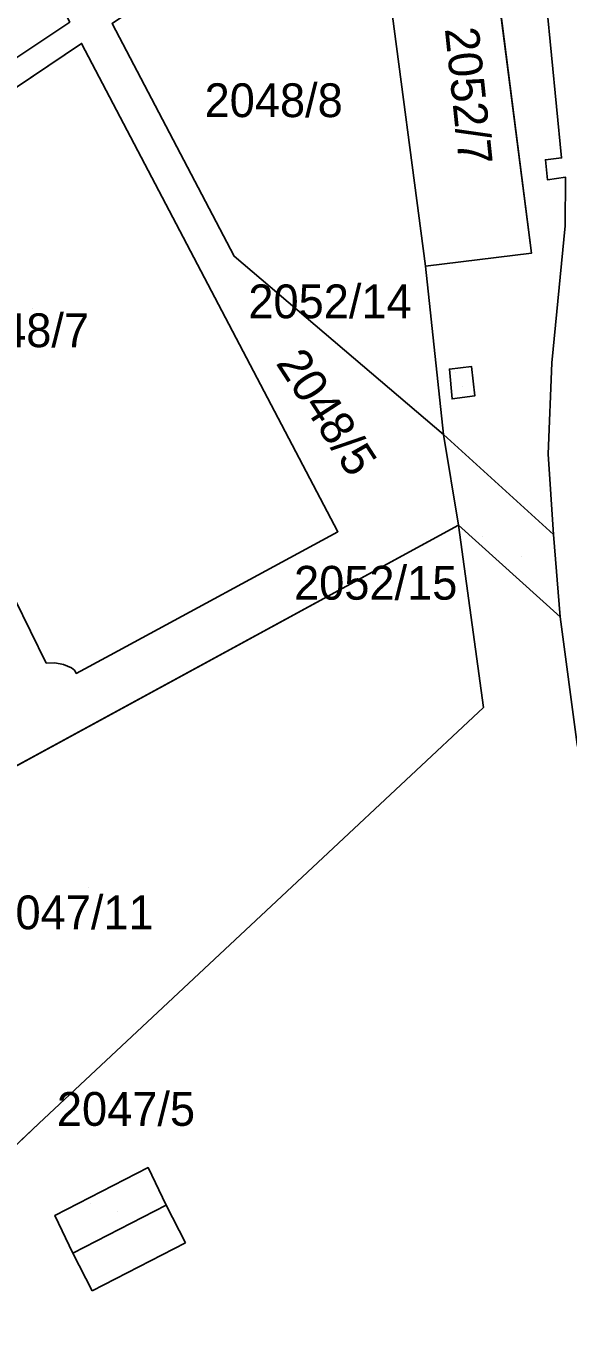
# Model space of a CAD drawing. Extents: x -263423 to -261326, y -1240067 to -1237864.
# Drawn here: x -262480 to -262447.9, y -1239248.6 to -1239171.6 of the extents above; entities that cross this region are included whole.
import ezdxf

# ---------------------------------------------------------------- set-up
doc = ezdxf.new("R2010")
doc.units = 0
for name, color, linetype in [('body_kn', 7, 'Continuous'), ('kladpar_druhypozemkov', 7, 'Continuous'), ('kladpar_hranice', 7, 'Continuous'), ('kladpar_parcelnecisla', 7, 'Continuous'), ('kladpar_plochy', 7, 'Continuous'), ('kladpar_sipky', 7, 'Continuous'), ('zappar_hrandruhpozemk', 7, 'Continuous')]:
    doc.layers.add(name, color=color, linetype=linetype)

msp = doc.modelspace()

# ---------------------------------------------------------------- linework, layer by layer
at = {"layer": 'body_kn'}
for p, q in [((-262476.73, -1239172.68), (-262476.73, -1239172.68)), ((-262449.28, -1239179.56), (-262449.28, -1239179.56)), ((-262448.32, -1239179.45), (-262448.32, -1239179.45)), ((-262449.16, -1239180.74), (-262449.16, -1239180.74)), ((-262448.08, -1239180.6), (-262448.08, -1239180.6)), ((-262448.1, -1239183.47), (-262448.1, -1239183.47)), ((-262467.71, -1239185.27), (-262467.71, -1239185.27)), ((-262450.1, -1239185.08), (-262450.1, -1239185.08)), ((-262450.1, -1239185.08), (-262450.1, -1239185.08)), ((-262456.37, -1239185.86), (-262456.37, -1239185.86)), ((-262448.9, -1239191.57), (-262448.9, -1239191.57)), ((-262454.96, -1239191.95), (-262454.96, -1239191.95)), ((-262454.96, -1239191.95), (-262454.96, -1239191.95)), ((-262453.65, -1239191.8), (-262453.65, -1239191.8)), ((-262454.8, -1239193.71), (-262454.8, -1239193.71)), ((-262453.46, -1239193.53), (-262453.46, -1239193.53)), ((-262455.31, -1239195.82), (-262455.31, -1239195.82)), ((-262455.31, -1239195.82), (-262455.31, -1239195.82)), ((-262449.11, -1239196.98), (-262449.11, -1239196.98)), ((-262461.56, -1239201.57), (-262461.56, -1239201.57)), ((-262454.43, -1239201.19), (-262454.43, -1239201.19)), ((-262448.8, -1239201.73), (-262448.8, -1239201.73)), ((-262448.4, -1239206.6), (-262448.4, -1239206.6)), ((-262478.31, -1239209.33), (-262478.31, -1239209.33)), ((-262475.04, -1239208.87), (-262475.04, -1239208.87)), ((-262478.83, -1239209.34), (-262478.83, -1239209.34)), ((-262477.8, -1239209.42), (-262477.8, -1239209.42)), ((-262477.34, -1239209.63), (-262477.34, -1239209.63)), ((-262477.14, -1239209.78), (-262477.14, -1239209.78)), ((-262477.05, -1239209.95), (-262477.05, -1239209.95)), ((-262452.94, -1239211.96), (-262452.94, -1239211.96)), ((-262462.14, -1239220.57), (-262462.14, -1239220.57)), ((-262462.14, -1239220.57), (-262462.14, -1239220.57)), ((-262479.26, -1239236.59), (-262479.26, -1239236.59)), ((-262479.26, -1239236.59), (-262479.26, -1239236.59)), ((-262472.8, -1239239.19), (-262472.8, -1239239.19)), ((-262471.73, -1239241.41), (-262471.73, -1239241.41)), ((-262471.73, -1239241.41), (-262471.73, -1239241.41)), ((-262478.32, -1239242.03), (-262478.32, -1239242.03)), ((-262478.32, -1239242.03), (-262478.32, -1239242.03)), ((-262470.58, -1239243.65), (-262470.58, -1239243.65)), ((-262477.25, -1239244.25), (-262477.25, -1239244.25)), ((-262476.1, -1239246.49), (-262476.1, -1239246.49))]:
    msp.add_line(p, q, dxfattribs=at)
at = {"layer": 'kladpar_druhypozemkov'}
for p, q in [((-262464.94, -1239175.23), (-262464.94, -1239175.23)), ((-262452.79, -1239177.15), (-262452.79, -1239177.15)), ((-262479.62, -1239188.36), (-262479.62, -1239188.36)), ((-262454.2, -1239192.98), (-262454.2, -1239192.98)), ((-262460.7, -1239195.02), (-262460.7, -1239195.02)), ((-262450.72, -1239203.03), (-262450.72, -1239203.03)), ((-262476.35, -1239222.64), (-262476.35, -1239222.64)), ((-262474.6, -1239241.77), (-262474.6, -1239241.77))]:
    msp.add_line(p, q, dxfattribs=at)
at = {"layer": 'kladpar_hranice'}
for points in [[(-262494.65, -1239180.68), (-262495.47, -1239181.18), (-262496.21, -1239183.02), (-262497.51, -1239183.7), (-262508.6, -1239162.35), (-262507.41, -1239161.71), (-262505.56, -1239161.63), (-262504.63, -1239161.15), (-262504.14, -1239160.79), (-262503.77, -1239160.45), (-262503.52, -1239160.02), (-262503.37, -1239159.53), (-262503.39, -1239159.05), (-262488.06, -1239151.11), (-262477.43, -1239171.42), (-262491.9, -1239181.05), (-262492.44, -1239180.76), (-262493.07, -1239180.61), (-262493.58, -1239180.51), (-262494.1, -1239180.55), (-262494.65, -1239180.68)], [(-262447.4, -1239214.16), (-262448.4, -1239206.6), (-262448.8, -1239201.73), (-262449.11, -1239196.98), (-262448.9, -1239191.57), (-262448.1, -1239183.47), (-262448.08, -1239180.6), (-262449.16, -1239180.74), (-262449.28, -1239179.56), (-262448.32, -1239179.45), (-262449.21, -1239170.33), (-262449.27, -1239167.1), (-262448.72, -1239161.41), (-262448.15, -1239158.97), (-262446.74, -1239155.4)], [(-262458.64, -1239168.76), (-262458.61, -1239168.95), (-262456.37, -1239185.86), (-262455.31, -1239195.82), (-262467.71, -1239185.27), (-262474.93, -1239171.5), (-262467.69, -1239166.61), (-262466.8, -1239167.99), (-262464.01, -1239166.12), (-262461.61, -1239169.47), (-262459.09, -1239165.34), (-262458.64, -1239168.76)], [(-262450.1, -1239185.08), (-262456.37, -1239185.86), (-262458.61, -1239168.95), (-262458.64, -1239168.76), (-262457.41, -1239168.6), (-262457.61, -1239167.06), (-262457.67, -1239166.56), (-262451.7, -1239165.82), (-262451.64, -1239166.32), (-262452.5, -1239166.42), (-262452.3, -1239167.93), (-262450.1, -1239185.08)], [(-262449.21, -1239170.33), (-262448.32, -1239179.45), (-262449.28, -1239179.56), (-262449.16, -1239180.74), (-262448.08, -1239180.6), (-262448.1, -1239183.47), (-262448.9, -1239191.57), (-262449.11, -1239196.98), (-262448.8, -1239201.73), (-262455.31, -1239195.82), (-262456.37, -1239185.86), (-262450.1, -1239185.08), (-262452.3, -1239167.93)], [(-262474.93, -1239171.5), (-262467.71, -1239185.27), (-262455.31, -1239195.82), (-262454.43, -1239201.19), (-262498.43, -1239225.13)], [(-262491.9, -1239181.05), (-262477.43, -1239171.42)], [(-262491.08, -1239182.32), (-262476.73, -1239172.68), (-262461.56, -1239201.57), (-262475.04, -1239208.87), (-262477.05, -1239209.95), (-262477.14, -1239209.78), (-262477.34, -1239209.63), (-262477.8, -1239209.42), (-262478.31, -1239209.33), (-262478.83, -1239209.34), (-262480.69, -1239205.56)], [(-262480.69, -1239205.56), (-262478.83, -1239209.34), (-262478.31, -1239209.33), (-262477.8, -1239209.42), (-262477.34, -1239209.63), (-262477.14, -1239209.78), (-262477.05, -1239209.95), (-262475.04, -1239208.87), (-262461.56, -1239201.57), (-262476.73, -1239172.68), (-262491.08, -1239182.32)], [(-262454.96, -1239191.95), (-262453.65, -1239191.8), (-262453.46, -1239193.53), (-262454.8, -1239193.71), (-262454.96, -1239191.95)], [(-262453.65, -1239191.8), (-262454.96, -1239191.95), (-262454.8, -1239193.71), (-262453.46, -1239193.53), (-262453.65, -1239191.8)], [(-262455.31, -1239195.82), (-262448.8, -1239201.73), (-262448.4, -1239206.6), (-262454.43, -1239201.19), (-262455.31, -1239195.82)], [(-262462.14, -1239220.57), (-262479.26, -1239236.59), (-262503.29, -1239259.26), (-262503.78, -1239259.5), (-262504.08, -1239259.65), (-262508.39, -1239250.84), (-262508.09, -1239250.69), (-262503.51, -1239248.39), (-262504.39, -1239246.63), (-262498.13, -1239243.36), (-262504.05, -1239231.12), (-262498.43, -1239225.13), (-262454.43, -1239201.19), (-262452.94, -1239211.96), (-262462.14, -1239220.57)], [(-262479.26, -1239236.59), (-262462.14, -1239220.57), (-262452.94, -1239211.96), (-262454.43, -1239201.19), (-262448.4, -1239206.6), (-262447.4, -1239214.16), (-262445.97, -1239220.07), (-262445.64, -1239226.15), (-262445.8, -1239236.72), (-262445.39, -1239247.29)], [(-262441.89, -1239270.06), (-262434.97, -1239293.22), (-262431.04, -1239311.46), (-262447.78, -1239339.7), (-262449.25, -1239340.3), (-262450.61, -1239337.27), (-262456.15, -1239339.3), (-262465.24, -1239330.62), (-262470.49, -1239322.62), (-262479.29, -1239308), (-262485.59, -1239296.39), (-262491.91, -1239283.04), (-262497.15, -1239272.38), (-262503.29, -1239259.26), (-262479.26, -1239236.59)], [(-262478.32, -1239242.03), (-262472.8, -1239239.19), (-262471.73, -1239241.41), (-262477.25, -1239244.25), (-262478.32, -1239242.03)], [(-262472.8, -1239239.19), (-262478.32, -1239242.03), (-262477.25, -1239244.25), (-262471.73, -1239241.41), (-262472.8, -1239239.19)]]:
    msp.add_lwpolyline(points, dxfattribs=at)
at = {"layer": 'kladpar_plochy'}
for p, q in [((-262450.1, -1239185.08), (-262452.3, -1239167.93)), ((-262449.21, -1239170.33), (-262448.32, -1239179.45)), ((-262491.9, -1239181.05), (-262477.43, -1239171.42)), ((-262474.93, -1239171.5), (-262467.71, -1239185.27)), ((-262476.73, -1239172.68), (-262491.08, -1239182.32)), ((-262461.56, -1239201.57), (-262476.73, -1239172.68)), ((-262448.32, -1239179.45), (-262449.28, -1239179.56)), ((-262449.28, -1239179.56), (-262449.16, -1239180.74)), ((-262449.16, -1239180.74), (-262448.08, -1239180.6)), ((-262448.08, -1239180.6), (-262448.1, -1239183.47)), ((-262448.1, -1239183.47), (-262448.9, -1239191.57)), ((-262467.71, -1239185.27), (-262455.31, -1239195.82)), ((-262456.37, -1239185.86), (-262450.1, -1239185.08)), ((-262455.31, -1239195.82), (-262456.37, -1239185.86)), ((-262448.9, -1239191.57), (-262449.11, -1239196.98)), ((-262453.65, -1239191.8), (-262454.96, -1239191.95)), ((-262454.96, -1239191.95), (-262454.8, -1239193.71)), ((-262453.46, -1239193.53), (-262453.65, -1239191.8)), ((-262454.8, -1239193.71), (-262453.46, -1239193.53)), ((-262455.31, -1239195.82), (-262454.43, -1239201.19)), ((-262448.8, -1239201.73), (-262455.31, -1239195.82)), ((-262449.11, -1239196.98), (-262448.8, -1239201.73)), ((-262454.43, -1239201.19), (-262498.43, -1239225.13)), ((-262475.04, -1239208.87), (-262461.56, -1239201.57)), ((-262452.94, -1239211.96), (-262454.43, -1239201.19)), ((-262454.43, -1239201.19), (-262448.4, -1239206.6)), ((-262480.69, -1239205.56), (-262478.83, -1239209.34)), ((-262448.4, -1239206.6), (-262447.4, -1239214.16)), ((-262478.83, -1239209.34), (-262478.31, -1239209.33)), ((-262478.31, -1239209.33), (-262477.8, -1239209.42)), ((-262477.05, -1239209.95), (-262475.04, -1239208.87)), ((-262477.8, -1239209.42), (-262477.34, -1239209.63)), ((-262477.34, -1239209.63), (-262477.14, -1239209.78)), ((-262477.14, -1239209.78), (-262477.05, -1239209.95)), ((-262462.14, -1239220.57), (-262452.94, -1239211.96)), ((-262479.26, -1239236.59), (-262462.14, -1239220.57)), ((-262503.29, -1239259.26), (-262479.26, -1239236.59)), ((-262472.8, -1239239.19), (-262478.32, -1239242.03)), ((-262471.73, -1239241.41), (-262472.8, -1239239.19)), ((-262477.25, -1239244.25), (-262471.73, -1239241.41)), ((-262478.32, -1239242.03), (-262477.25, -1239244.25))]:
    msp.add_line(p, q, dxfattribs=at)
for points in [[(-262494.65, -1239180.68), (-262495.47, -1239181.18), (-262496.21, -1239183.02), (-262497.51, -1239183.7), (-262508.6, -1239162.35), (-262507.41, -1239161.71), (-262505.56, -1239161.63), (-262504.63, -1239161.15), (-262504.14, -1239160.79), (-262503.77, -1239160.45), (-262503.52, -1239160.02), (-262503.37, -1239159.53), (-262503.39, -1239159.05), (-262488.06, -1239151.11), (-262477.43, -1239171.42), (-262491.9, -1239181.05), (-262492.44, -1239180.76), (-262493.07, -1239180.61), (-262493.58, -1239180.51), (-262494.1, -1239180.55)], [(-262458.64, -1239168.76), (-262458.61, -1239168.95), (-262456.37, -1239185.86), (-262455.31, -1239195.82), (-262467.71, -1239185.27), (-262474.93, -1239171.5), (-262467.69, -1239166.61), (-262466.8, -1239167.99), (-262464.01, -1239166.12), (-262461.61, -1239169.47), (-262459.09, -1239165.34)], [(-262450.1, -1239185.08), (-262456.37, -1239185.86), (-262458.61, -1239168.95), (-262458.64, -1239168.76), (-262457.41, -1239168.6), (-262457.61, -1239167.06), (-262457.67, -1239166.56), (-262451.7, -1239165.82), (-262451.64, -1239166.32), (-262452.5, -1239166.42), (-262452.3, -1239167.93)], [(-262454.96, -1239191.95), (-262453.65, -1239191.8), (-262453.46, -1239193.53), (-262454.8, -1239193.71)], [(-262455.31, -1239195.82), (-262448.8, -1239201.73), (-262448.4, -1239206.6), (-262454.43, -1239201.19)], [(-262462.14, -1239220.57), (-262479.26, -1239236.59), (-262503.29, -1239259.26), (-262503.78, -1239259.5), (-262504.08, -1239259.65), (-262508.39, -1239250.84), (-262508.09, -1239250.69), (-262503.51, -1239248.39), (-262504.39, -1239246.63), (-262498.13, -1239243.36), (-262504.05, -1239231.12), (-262498.43, -1239225.13), (-262454.43, -1239201.19), (-262452.94, -1239211.96)], [(-262478.32, -1239242.03), (-262472.8, -1239239.19), (-262471.73, -1239241.41), (-262477.25, -1239244.25)]]:
    msp.add_lwpolyline(points, close=True, dxfattribs=at)
for points in [[(-262447.4, -1239214.16), (-262448.4, -1239206.6), (-262448.8, -1239201.73), (-262449.11, -1239196.98), (-262448.9, -1239191.57), (-262448.1, -1239183.47), (-262448.08, -1239180.6), (-262449.16, -1239180.74), (-262449.28, -1239179.56), (-262448.32, -1239179.45), (-262449.21, -1239170.33), (-262449.27, -1239167.1), (-262448.72, -1239161.41), (-262448.15, -1239158.97), (-262446.74, -1239155.4)], [(-262491.08, -1239182.32), (-262476.73, -1239172.68), (-262461.56, -1239201.57), (-262475.04, -1239208.87), (-262477.05, -1239209.95), (-262477.14, -1239209.78), (-262477.34, -1239209.63), (-262477.8, -1239209.42), (-262478.31, -1239209.33), (-262478.83, -1239209.34), (-262480.69, -1239205.56)]]:
    msp.add_lwpolyline(points, dxfattribs=at)
at = {"layer": 'kladpar_sipky'}
for p, q in [((-262454.59, -1239192.15), (-262454.59, -1239192.15)), ((-262452.98, -1239201.86), (-262452.98, -1239201.86)), ((-262476.2, -1239241.32), (-262476.2, -1239241.32))]:
    msp.add_line(p, q, dxfattribs=at)
at = {"layer": 'zappar_hrandruhpozemk'}
for p, q in [((-262471.73, -1239241.41), (-262470.58, -1239243.65)), ((-262470.58, -1239243.65), (-262476.1, -1239246.49)), ((-262476.1, -1239246.49), (-262477.25, -1239244.25))]:
    msp.add_line(p, q, dxfattribs=at)

# ---------------------------------------------------------------- texts
at = {"layer": 'kladpar_parcelnecisla'}
for s, rotation, p in [('2052/7', 276, (-262455.234, -1239171.81)), ('2048/5', 303, (-262465.272, -1239191.595))]:
    msp.add_text(s, height=2, rotation=rotation, dxfattribs=at).set_placement(p)
for s, p in [('2048/8', (-262469.453, -1239177.04)), ('2052/14', (-262466.861, -1239188.94)), ('2048/7', (-262484.472, -1239190.65)), ('2052/15', (-262464.157, -1239205.59)), ('2047/11', (-262482.133, -1239225.09)), ('2047/5', (-262478.196, -1239236.72))]:
    msp.add_text(s, height=2, dxfattribs=at).set_placement(p)

doc.saveas('drawing.dxf')
